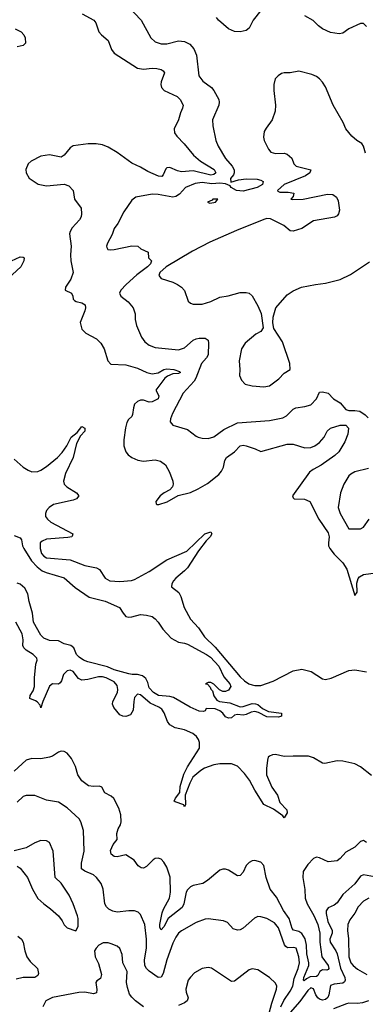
# Model space of a CAD drawing. Header units: inches. Extents: x 1173000 to 1307049, y 522583 to 678455.
# Tile 346 of 617: x 1283586 to 1285942, y 550587 to 557293. Entities that reach past the tile are written whole.
import ezdxf

# ---------------------------------------------------------------- set-up
doc = ezdxf.new("R2010")
doc.units = ezdxf.units.IN
doc.header["$MEASUREMENT"] = 0
doc.layers.add('B2585', color=7, linetype='Continuous')

msp = doc.modelspace()

# ---------------------------------------------------------------- linework, layer by layer
at = {"layer": 'B2585', "color": 5}
for points, elevation in [([(1284012.5, 557332.5), (1284092, 557290), (1284106, 557270), (1284127, 557210), (1284143.8, 557190), (1284190.2, 557150.2), (1284212.8, 557090), (1284230, 557064), (1284390, 556962.6), (1284430, 556955.6), (1284490, 556962.3), (1284520.6, 556960.6), (1284550, 556954.4), (1284564.4, 556944.4), (1284572.4, 556930), (1284551.8, 556870), (1284548.8, 556850), (1284553.4, 556830), (1284572.2, 556810), (1284659, 556770), (1284679.2, 556750), (1284699.6, 556710), (1284696.9, 556690), (1284682.4, 556657.6), (1284669.3, 556610), (1284639.6, 556550), (1284642.3, 556522.3), (1284658.4, 556498.4), (1284707.9, 556447.9), (1284770.2, 556370), (1284819.6, 556330), (1284911.2, 556271.2), (1284924.1, 556250), (1284910, 556237.1), (1284890, 556233.7), (1284770, 556262.4), (1284690, 556255.7), (1284662.7, 556262.7), (1284610, 556286.3), (1284590, 556282.8), (1284583.1, 556276.9), (1284564.2, 556235.8), (1284555, 556225), (1284533.2, 556226.8), (1284459.5, 556259.5), (1284410, 556289.2), (1284350, 556314.7), (1284250, 556387.2), (1284190, 556423.8), (1284150, 556440.4), (1284107.2, 556447.2), (1284053.7, 556446.3), (1283950, 556434.2), (1283930, 556419.7), (1283890, 556369.5), (1283870, 556355.1), (1283790, 556372.2), (1283730, 556362), (1283664, 556330), (1283644, 556310), (1283628.4, 556271.6), (1283630.5, 556250), (1283652.1, 556212.1), (1283711.9, 556171.9), (1283770, 556160.4), (1283890, 556173.4), (1283920.9, 556160.9), (1283950.3, 556130.3), (1283960.7, 556070), (1284004.9, 556010), (1284008.9, 555970), (1284004.9, 555950), (1283994.9, 555930), (1283944.1, 555875.9), (1283929.5, 555850.5), (1283925.9, 555834.1), (1283937.1, 555750), (1283932.3, 555690), (1283934.2, 555650), (1283952.1, 555570), (1283934.3, 555525.7), (1283898.7, 555470), (1283897.3, 555450), (1283938.8, 555430), (1283948, 555410), (1283950.7, 555390), (1283959.9, 555379.9), (1283972.3, 555372.3), (1284010, 555364.4), (1284032, 555350), (1284034.6, 555330), (1284030.3, 555310), (1283998, 555230), (1284010, 555184.9), (1284036.9, 555156.9), (1284110, 555118.4), (1284139.1, 555090), (1284163, 555050), (1284187, 554970), (1284207.4, 554947.4), (1284310, 554942.2), (1284390, 554919), (1284452.4, 554890), (1284490, 554880.7), (1284530, 554887.5), (1284569.9, 554910.1), (1284590, 554915.1), (1284637.1, 554910), (1284676.8, 554896.8), (1284682.3, 554890), (1284670, 554882.3), (1284630, 554879.6), (1284595, 554865), (1284575.1, 554850), (1284513.4, 554770), (1284535.4, 554730), (1284530, 554709.9), (1284490, 554690.4), (1284470, 554687.3), (1284430, 554700.8), (1284410, 554700.2), (1284389, 554691), (1284370, 554673.7), (1284362.1, 554650), (1284356.1, 554603.9), (1284350.1, 554589.9), (1284328.9, 554570), (1284316.5, 554550), (1284307.2, 554512.8), (1284295.6, 554430), (1284296.9, 554390), (1284308.9, 554350), (1284324.9, 554330), (1284350, 554310.3), (1284392.4, 554292.4), (1284430, 554286.5), (1284510, 554295), (1284545.3, 554285.3), (1284580.7, 554260.7), (1284607, 554210), (1284630.6, 554150), (1284633.4, 554130), (1284627.7, 554110), (1284610.4, 554089.6), (1284570.8, 554070), (1284544.9, 554050), (1284514, 554010), (1284516, 553996), (1284522, 553990), (1284535.3, 553990), (1284591.9, 554008.1), (1284667.2, 554052.8), (1284750, 554073.4), (1284803.3, 554096.7), (1284866.3, 554133.7), (1284944.7, 554195.3), (1284963, 554217), (1284976.2, 554243.8), (1284985, 554290), (1284996.4, 554310), (1285051.4, 554348.6), (1285090, 554390.2), (1285110, 554394.2), (1285130, 554390.2), (1285191, 554370), (1285230, 554350.5), (1285410, 554402.2), (1285450, 554401.3), (1285530, 554375.6), (1285570, 554379.4), (1285598.3, 554390), (1285630, 554412), (1285662, 554450), (1285681.5, 554490), (1285705.7, 554510), (1285770, 554530.1), (1285810, 554530.6), (1285826.6, 554510), (1285823.8, 554470), (1285802.9, 554417.1), (1285761.9, 554350), (1285735.4, 554324.6), (1285642.3, 554257.7), (1285587.2, 554230), (1285561.2, 554210), (1285444.9, 554050), (1285450, 554036), (1285458, 554030), (1285527.9, 554027.9), (1285563, 554010), (1285624.9, 553890), (1285690, 553798), (1285696.4, 553770), (1285690.4, 553730), (1285692.2, 553710), (1285701.1, 553690), (1285730, 553652.4), (1285790, 553594), (1285816.2, 553550), (1285870, 553371), (1285886.3, 553393.7), (1285884.7, 553455.3), (1285893.1, 553486.9), (1285902.4, 553497.6), (1285930, 553513.4), (1286013.8, 553526.2)], 820), ([(1284323.5, 557383.5), (1284413.8, 557290), (1284479.6, 557170), (1284510, 557142), (1284550, 557127), (1284590, 557128.6), (1284670, 557148.5), (1284710, 557143.8), (1284746.6, 557126.6), (1284774.5, 557094.5), (1284792, 557050), (1284806.7, 556910), (1284833.7, 556873.7), (1284894.4, 556830), (1284910.2, 556810.2), (1284943.7, 556750), (1284947.2, 556730), (1284944.6, 556710), (1284900.3, 556610), (1284902, 556570), (1284924.4, 556470), (1284939.7, 556430), (1284990, 556347), (1285034.4, 556294.4), (1285049.4, 556270), (1285049.4, 556250), (1285043.6, 556236.4), (1285023.2, 556210), (1285026.6, 556186.6), (1285077.3, 556202.7), (1285130, 556208), (1285205.8, 556205.8), (1285230, 556200.6), (1285247, 556190), (1285241.7, 556170), (1285204.1, 556150), (1285110, 556124.3), (1285064.6, 556130), (1285028.9, 556150), (1285020.3, 556160.3), (1284990, 556174.7), (1284950, 556178.7), (1284895.2, 556175.2), (1284830, 556183.8), (1284783.6, 556176.4), (1284715.8, 556150), (1284676, 556104), (1284650.9, 556089.1), (1284630, 556083.6), (1284530, 556101.2), (1284490, 556103.5), (1284377.2, 556082.8), (1284350, 556063.7), (1284295.4, 555984.6), (1284255.3, 555904.7), (1284230.3, 555870), (1284215.8, 555830), (1284184.7, 555770), (1284178.3, 555750), (1284180.5, 555740.5), (1284188.3, 555728.3), (1284205.7, 555725.7), (1284230, 555727.1), (1284350, 555752.8), (1284391, 555750), (1284412.8, 555732.8), (1284462.8, 555710), (1284464.9, 555670), (1284486, 555650), (1284478.7, 555630), (1284458, 555610), (1284385.5, 555554.5), (1284311.6, 555490), (1284275.8, 555450), (1284267.6, 555430), (1284274.9, 555410), (1284326, 555370), (1284359.3, 555330), (1284374.4, 555290), (1284373.4, 555250), (1284382.3, 555210), (1284417.8, 555130), (1284439, 555099), (1284470, 555076.5), (1284510, 555060.2), (1284670, 555043.1), (1284710, 555057.8), (1284770, 555108.8), (1284790, 555119.6), (1284810, 555124.6), (1284850, 555123.7), (1284870.2, 555110.2), (1284874.2, 555090), (1284871.9, 555010), (1284860.6, 554990), (1284825, 554950), (1284788, 554852), (1284775.6, 554830), (1284701.7, 554750), (1284627, 554610), (1284613.4, 554573.4), (1284613, 554553), (1284630.4, 554530.4), (1284730, 554501.1), (1284790, 554456), (1284804, 554450), (1284830, 554441.7), (1284870, 554439.3), (1284910, 554450.4), (1284977.8, 554502.2), (1285070, 554547.1), (1285290, 554562.2), (1285379.5, 554580.5), (1285405.2, 554594.8), (1285450, 554640.3), (1285469.3, 554650), (1285530, 554658.5), (1285570, 554670.3), (1285609.7, 554710), (1285630, 554754.9), (1285650, 554758.7), (1285688.8, 554748.8), (1285725.5, 554710), (1285770, 554683.1), (1285810, 554637), (1285830.2, 554630.2), (1285870, 554630.9), (1285905.4, 554625.4), (1285941.2, 554601.2), (1285961.8, 554581.8)], 840), ([(1285230, 557355.1), (1285178.8, 557290), (1285150, 557235.3), (1285130, 557219), (1285090, 557209), (1285050, 557211.8), (1285010, 557231.2), (1284941.6, 557290), (1284927.3, 557307.3)], 840), ([(1285950, 557246.6), (1285930, 557266.6), (1285910, 557267), (1285830.8, 557230), (1285790, 557200.5), (1285763.9, 557196.1), (1285704.7, 557204.7), (1285650, 557229.6), (1285622, 557250), (1285586, 557286), (1285530, 557319.6)], 840), ([(1283555.2, 557230), (1283596.1, 557210), (1283615.5, 557190), (1283624.8, 557170), (1283626.4, 557133.6), (1283610, 557116.3), (1283570, 557106.6)], 780), ([(1285944, 556384), (1285930.8, 556430.8), (1285918.4, 556450), (1285885.2, 556470), (1285850, 556499), (1285810, 556549.2), (1285792, 556592), (1285723.1, 556710), (1285670, 556834.5), (1285650, 556867.3), (1285629.6, 556890), (1285610, 556904.7), (1285578.6, 556918.6), (1285490, 556943), (1285430, 556929.6), (1285390, 556931.3), (1285370, 556925.1), (1285347.3, 556910), (1285328.5, 556890), (1285318, 556850), (1285318.5, 556810), (1285330.3, 556710), (1285328.2, 556670), (1285306.4, 556610), (1285265.4, 556554.6), (1285252.7, 556530), (1285248.5, 556491.5), (1285253.7, 556470), (1285283.1, 556410), (1285298, 556390), (1285330, 556380.2), (1285390, 556384.2), (1285410, 556377), (1285441.6, 556350), (1285454.9, 556310), (1285470, 556294.9), (1285570.8, 556270), (1285564, 556250), (1285534, 556230), (1285388.4, 556170), (1285344, 556130), (1285345.2, 556125.2), (1285358.8, 556118.8), (1285416.8, 556116.8), (1285454, 556110), (1285451.3, 556088.7), (1285434, 556070), (1285447.5, 556067.5), (1285518, 556070), (1285685.3, 556105.3), (1285721.5, 556101.5), (1285744.9, 556084.9), (1285758, 556058), (1285765.5, 555994.5), (1285760.5, 555970), (1285750, 555956), (1285731.9, 555948.1), (1285590, 555921.5), (1285510, 555869.7), (1285450, 555852.8), (1285430, 555854.7), (1285387.3, 555890), (1285295.4, 555935.4), (1285270, 555937.6), (1285250, 555930.9), (1285063.2, 555856.8), (1284883.6, 555776.4), (1284763.5, 555716.5), (1284583.9, 555610), (1284541.6, 555570), (1284535.3, 555550), (1284550.3, 555530.3), (1284630, 555505.2), (1284661.3, 555490), (1284688.7, 555470), (1284710, 555447.3), (1284735.8, 555375.8), (1284750, 555362), (1284770, 555355.5), (1284830, 555355.3), (1284890, 555373.4), (1284950, 555403.6), (1285008.5, 555411.5), (1285090, 555433.7), (1285130, 555434.9), (1285150, 555430.5), (1285170, 555411), (1285210, 555343.8), (1285232.1, 555292.1), (1285245.5, 555194.5), (1285230.2, 555169.8), (1285197.1, 555150), (1285123, 555090), (1285098.7, 555050), (1285082.6, 554970), (1285087, 554910), (1285084.9, 554870), (1285097.7, 554837.7), (1285124, 554810), (1285170, 554798), (1285250, 554791.8), (1285290, 554799.5), (1285353, 554847), (1285390, 554884.9), (1285429.7, 554910.3), (1285428.4, 554950), (1285378.6, 555098.6), (1285319.8, 555190), (1285312.2, 555227.8), (1285313, 555267), (1285332.7, 555330), (1285410, 555418.8), (1285450, 555446), (1285508, 555470), (1285602, 555490), (1285670, 555497.2), (1285770, 555523.8), (1285842.1, 555557.9), (1285970, 555643.8)], 860), ([(1283530.6, 555649.4), (1283590, 555676.3), (1283610, 555675), (1283617.3, 555670), (1283615.3, 555650), (1283593.2, 555610), (1283477.9, 555502.1)], 780), ([(1283550, 554299.5), (1283610, 554246), (1283643.9, 554223.9), (1283670, 554213.6), (1283710, 554216.3), (1283730, 554223.5), (1283770, 554248.9), (1283844.2, 554310), (1283875.7, 554344.3), (1283907.4, 554390), (1283937.5, 554450), (1283978.7, 554481.3), (1284010, 554521.3), (1284031.2, 554511.2), (1284030.1, 554490), (1284001.6, 554458.4), (1283974.7, 554405.3), (1283952, 554310), (1283898.7, 554201.3), (1283885, 554150), (1283889.5, 554130), (1283908.6, 554110), (1283974, 554070), (1283990.2, 554050), (1283973.8, 554030), (1283950, 554020.6), (1283817.8, 553990), (1283787.3, 553970), (1283770.2, 553950), (1283762.7, 553930), (1283762.7, 553910), (1283775, 553890), (1283798.3, 553870), (1283947.9, 553790), (1283944.4, 553775.6), (1283941.3, 553770), (1283915.1, 553764.9), (1283770, 553754), (1283739, 553741), (1283727.2, 553730), (1283725.7, 553690), (1283736, 553656), (1283750, 553637.8), (1283770, 553627.8), (1283930, 553612.8), (1284030, 553576), (1284110, 553558.6), (1284130, 553548.7), (1284168.9, 553488.9), (1284200.7, 553470), (1284270, 553465.4), (1284347.9, 553472.1), (1284370, 553479.1), (1284470, 553533.9), (1284590, 553613.9), (1284726.6, 553673.4), (1284847.4, 553790), (1284890, 553804.4), (1284897.2, 553790), (1284885.8, 553770), (1284857.8, 553742.2), (1284804.9, 553675.1), (1284730, 553560.2), (1284710, 553538.1), (1284651.5, 553490), (1284634.8, 553470), (1284623.5, 553450), (1284620.2, 553430), (1284670.7, 553390.7), (1284684, 553364), (1284708.5, 553288.5), (1284750.8, 553210), (1284806.1, 553150), (1284846.5, 553090), (1284919.3, 553019.3), (1285090, 552817.6), (1285117.9, 552790), (1285149.3, 552769.3), (1285170, 552761.6), (1285190, 552757.3), (1285230, 552758.9), (1285313.2, 552786.8), (1285450, 552858.7), (1285508.9, 552868.9), (1285572.4, 552852.4), (1285650, 552804.1), (1285670, 552798.6), (1285710, 552807), (1285830, 552860.7), (1285870, 552865.7), (1285951.2, 552851.2)], 780), ([(1285964.1, 554235.9), (1285870, 554212.6), (1285842.7, 554197.3), (1285830, 554185.1), (1285794.9, 554130), (1285772, 554070), (1285757.6, 553970), (1285770.2, 553930), (1285830, 553826), (1285910, 553826), (1285930, 553837.3), (1285969.5, 553890)], 840), ([(1283550, 553779.1), (1283590, 553762.8), (1283598, 553750), (1283606.4, 553710), (1283615.8, 553690), (1283667.2, 553607.2), (1283705.1, 553565.1), (1283739.8, 553539.8), (1283767.2, 553527.2), (1283890.6, 553490.6), (1283965, 553425), (1284059.5, 553359.5), (1284170, 553332.9), (1284266.8, 553290), (1284290.7, 553250), (1284310, 553227.3), (1284330, 553223), (1284350, 553225.5), (1284410, 553240.4), (1284450, 553238), (1284490, 553227), (1284510, 553212.8), (1284530, 553190.3), (1284561.2, 553141.2), (1284619.5, 553079.5), (1284670, 553053.1), (1284710, 553046.7), (1284730, 553038.7), (1284859.1, 552970), (1284887.7, 552950), (1284943.1, 552890), (1284977.5, 552817.5), (1285018.8, 552770), (1285024.7, 552750), (1285010, 552726), (1284990, 552718), (1284970, 552718), (1284948.9, 552728.9), (1284910, 552768), (1284890, 552778), (1284870, 552778), (1284854, 552770), (1284866.8, 552766.8), (1284885.8, 552745.8), (1284890, 552732), (1284901.4, 552721.4), (1284910, 552686.8), (1284930, 552659.1), (1284948.4, 552648.4), (1285018.7, 552638.7), (1285090, 552613), (1285110, 552614.9), (1285170, 552634.9), (1285194.1, 552634.1), (1285210, 552628), (1285241.1, 552601.1), (1285281.7, 552581.7), (1285371, 552570), (1285370, 552549.4), (1285350, 552542.9), (1285270, 552545.6), (1285214.7, 552574.7), (1285190, 552579.7), (1285163.1, 552576.9), (1285130, 552559.6), (1285110, 552556.2), (1285070, 552560.7), (1285050, 552555.1), (1285030, 552537.6), (1285010, 552535.6), (1284990, 552543.7), (1284970, 552569.4), (1284950, 552585.1), (1284918, 552598), (1284858, 552602), (1284850, 552586), (1284839.6, 552580.4), (1284810, 552582), (1284748.7, 552610), (1284635.6, 552675.6), (1284610, 552684), (1284533.2, 552690), (1284499.1, 552710), (1284470, 552741.1), (1284459.4, 552779.4), (1284445.6, 552805.6), (1284424.2, 552824.2), (1284390, 552833.5), (1284352.2, 552832.2), (1284330, 552836.8), (1284230, 552865.2), (1284184.7, 552884.7), (1284050, 552918.2), (1284021.6, 552930), (1283991.8, 552950), (1283974.5, 552970), (1283954.9, 553014.9), (1283935.3, 553030), (1283890, 553042.4), (1283850, 553062.9), (1283790, 553065.1), (1283750, 553079.8), (1283730, 553101), (1283680.9, 553190), (1283674.5, 553250), (1283651.1, 553328.9), (1283643.1, 553383.1), (1283621.1, 553421.1), (1283590, 553447.5), (1283570, 553455.7)], 760), ([(1285985, 552145), (1285910, 552203.5), (1285870, 552223.6), (1285790, 552243.1), (1285750, 552245.8), (1285666.6, 552226.6), (1285650, 552228.4), (1285590, 552265.8), (1285556, 552276), (1285450, 552277.7), (1285390, 552273.2), (1285330, 552286.9), (1285310, 552286), (1285290, 552277.5), (1285281.1, 552270), (1285275.2, 552250), (1285267.9, 552192.1), (1285269.7, 552150), (1285305.7, 552065.7), (1285343.7, 552010), (1285360.3, 551960.3), (1285406.6, 551910), (1285410, 551889.7), (1285390, 551857.4), (1285379.7, 551870), (1285315.5, 551915.5), (1285250, 551947.7), (1285190, 552044.5), (1285153.4, 552113.4), (1285119.1, 552159.1), (1285070, 552208.1), (1285030, 552223.9), (1284950, 552224.3), (1284910, 552218.6), (1284846, 552194), (1284821.5, 552178.5), (1284767, 552133), (1284746.2, 552093.8), (1284714.4, 552010), (1284715.7, 551944.3), (1284710, 551931.8), (1284704.7, 551944.7), (1284645.3, 551965.3), (1284639.4, 551970), (1284648.4, 551990), (1284678.3, 552030), (1284681.2, 552070), (1284705.3, 552154.7), (1284730, 552202.9), (1284811.2, 552330), (1284813, 552370), (1284805.2, 552390), (1284792.1, 552410), (1284767.4, 552430), (1284710, 552455.3), (1284645.4, 552470), (1284610, 552489.9), (1284593.1, 552513.1), (1284571.5, 552571.5), (1284555.6, 552595.6), (1284535, 552610), (1284476.7, 552636.7), (1284410, 552693.6), (1284390, 552698.4), (1284370, 552676.9), (1284363.8, 552650), (1284360.9, 552590), (1284340.9, 552559.1), (1284310, 552547.2), (1284290, 552548.4), (1284270, 552558.3), (1284227.5, 552607.5), (1284218.7, 552630), (1284221.7, 552650), (1284252.3, 552710), (1284254.4, 552730), (1284250, 552758.9), (1284230, 552782.3), (1284175.3, 552810), (1284150, 552816.9), (1284122.9, 552817.1), (1284050, 552799.2), (1284010, 552794.8), (1283986.4, 552806.4), (1283950, 552852.8), (1283930, 552861.3), (1283910, 552858.1), (1283886.1, 552833.9), (1283871.2, 552788.8), (1283863, 552777), (1283850, 552767.9), (1283810, 552769.8), (1283790, 552752.2), (1283744.7, 552650), (1283730, 552606), (1283725, 552625), (1283705.6, 552645.6), (1283694.5, 552654.5), (1283655.4, 552670), (1283658.1, 552690), (1283677.7, 552722.3), (1283687.1, 552750), (1283687.6, 552810), (1283697.2, 552902.8), (1283706, 552930), (1283703.5, 552943.5), (1283678, 552970), (1283630, 552999.3), (1283615, 553015), (1283608.9, 553030), (1283609.8, 553070), (1283602.6, 553110), (1283559.8, 553190)], 780), ([(1285950, 551689.7), (1285930, 551701.3), (1285910, 551694.7), (1285870, 551657.4), (1285810, 551622.7), (1285770, 551578.9), (1285750, 551564), (1285690, 551556.3), (1285630, 551583.6), (1285610, 551587.6), (1285590, 551579.6), (1285550, 551539.6), (1285519.7, 551490), (1285515.6, 551450), (1285528.9, 551368.9), (1285531.3, 551310), (1285545.3, 551270), (1285592.2, 551192.2), (1285617.6, 551130), (1285632.4, 551070), (1285632.1, 551010), (1285645.1, 550910), (1285688.1, 550850), (1285692.5, 550830), (1285690, 550823), (1285680.5, 550819.5), (1285650, 550820.9), (1285642.5, 550817.5), (1285631.1, 550810), (1285618.1, 550781.9), (1285610, 550776.5), (1285566.7, 550773.3), (1285540.5, 550759.5), (1285526.1, 550746.1), (1285520.5, 550750), (1285522.2, 550770), (1285557.8, 550850), (1285557.9, 550870), (1285543, 550930), (1285542.1, 550990), (1285532.4, 551032.4), (1285510, 551068.6), (1285490, 551081.7), (1285452.3, 551092.3), (1285443.4, 551103.4), (1285424.2, 551170), (1285385.2, 551225.2), (1285336.1, 551316.1), (1285293.7, 551370), (1285265.8, 551450), (1285251.3, 551531.3), (1285230, 551554.7), (1285190, 551567.1), (1285170, 551564.7), (1285150, 551553.5), (1285130, 551531.1), (1285110, 551486.3), (1285090, 551462.7), (1285070, 551460.9), (1285010, 551500.5), (1284990, 551507.3), (1284970, 551507), (1284950, 551499.5), (1284866.4, 551430), (1284835.5, 551410), (1284770, 551396.1), (1284750, 551386.6), (1284730, 551367.2), (1284722.3, 551350), (1284705.4, 551270), (1284694.9, 551245.1), (1284597.6, 551170), (1284570, 551114), (1284550, 551094.7), (1284542, 551110), (1284541.6, 551130), (1284557.1, 551210), (1284565.7, 551234.3), (1284607.6, 551310), (1284614.4, 551350), (1284612.2, 551452.2), (1284590, 551520.5), (1284570, 551555.1), (1284550, 551575.1), (1284530, 551583), (1284510, 551579.7), (1284495.5, 551570), (1284450, 551525.4), (1284430, 551514.7), (1284415.1, 551515.1), (1284394, 551530), (1284367.4, 551567.4), (1284310, 551604), (1284250, 551589.9), (1284230, 551593), (1284209.3, 551609.3), (1284205.6, 551634.4), (1284224.7, 551675.3), (1284249.8, 551710), (1284249, 551751), (1284258.6, 551781.4), (1284274.5, 551810), (1284278, 551830), (1284276.3, 551876.3), (1284262, 551922), (1284228.5, 551988.5), (1284210, 552003.6), (1284166.6, 552026.6), (1284145.4, 552065.4), (1284130, 552071.2), (1284090, 552069.7), (1284055.2, 552075.2), (1284010, 552109.7), (1283983.1, 552150), (1283965.8, 552205.8), (1283940, 552260), (1283910, 552297.6), (1283890, 552307.6), (1283870, 552309.6), (1283850, 552302.9), (1283810, 552275.8), (1283790.2, 552269.8), (1283730, 552258.9), (1283670, 552261.8), (1283630.5, 552250), (1283550, 552175.4)], 820), ([(1285366.7, 550570), (1285386.8, 550613.2), (1285430, 550675.3), (1285447.1, 550710), (1285458.2, 550761.8), (1285485.3, 550830), (1285493.9, 550870), (1285489, 550910), (1285470, 550968.5), (1285453.3, 550973.3), (1285412.3, 550972.3), (1285400.2, 550980.2), (1285391.3, 550991.3), (1285350, 551106.3), (1285322.5, 551142.5), (1285270, 551172.1), (1285230, 551183.1), (1285210, 551183.5), (1285187.1, 551172.9), (1285110, 551105.1), (1285090, 551094.5), (1285070, 551092), (1285041.4, 551101.4), (1285003.1, 551143.1), (1284975.8, 551155.8), (1284870, 551167.6), (1284850, 551165.6), (1284790, 551144), (1284690, 551088), (1284670, 551071.5), (1284650, 551043.6), (1284630, 551002.4), (1284589, 550890), (1284564, 550796), (1284550, 550771.1), (1284530, 550768.6), (1284470, 550811.9), (1284450.5, 550830.5), (1284440.5, 550850), (1284437.6, 550890), (1284451.7, 550968.3), (1284450.5, 551030), (1284438.9, 551130), (1284410, 551198), (1284394.6, 551214.6), (1284370, 551224), (1284330, 551223.8), (1284250, 551214), (1284220.4, 551220.4), (1284193.6, 551233.6), (1284177.7, 551250), (1284167.6, 551270), (1284156.4, 551370), (1284142.2, 551410), (1284111, 551450), (1284090, 551467.7), (1284030, 551493.1), (1284008.7, 551510), (1284007.7, 551547.7), (1284026.6, 551630), (1284022.4, 551770), (1284002.2, 551830), (1283991.1, 551850), (1283910, 551925.7), (1283850, 551963.5), (1283770, 551976.9), (1283690, 552008.2), (1283630, 552007.7), (1283610, 552000.8), (1283570, 551962.2)], 840), ([(1283570, 551528), (1283590, 551514.9), (1283640.3, 551450), (1283673, 551370), (1283710, 551307.7), (1283750, 551270.7), (1283797.2, 551237.2), (1283850, 551188), (1283875.8, 551155.8), (1283890, 551127.7), (1283910, 551108), (1283970, 551086), (1283984.1, 551115.9), (1283984.7, 551170), (1283979.7, 551190), (1283951.2, 551270), (1283923.6, 551330), (1283870, 551411.6), (1283827.6, 551450), (1283814, 551630), (1283788.6, 551688.6), (1283770, 551700.5), (1283730, 551701.1), (1283690, 551686.9), (1283630, 551653.3), (1283550, 551631.6)], 860), ([(1286030.9, 551449.1), (1285930, 551468), (1285910, 551459.8), (1285870, 551406.2), (1285790, 551335.1), (1285750, 551276.8), (1285730, 551261.1), (1285690, 551243.5), (1285675.9, 551224.1), (1285675.6, 551204.4), (1285687.4, 551150), (1285716.7, 551090), (1285716.5, 551070), (1285700.3, 551030), (1285702.5, 551010), (1285741.7, 550950), (1285749.6, 550930), (1285773.7, 550833.7), (1285802.2, 550770), (1285804.7, 550750), (1285799.6, 550740.4), (1285790, 550729.9), (1285730, 550723.6), (1285705.5, 550714.5), (1285693.3, 550650), (1285686, 550634), (1285670, 550619.1), (1285650, 550614.4), (1285630, 550620.5), (1285618.9, 550630), (1285606, 550650), (1285590, 550691.2), (1285570, 550698.6), (1285550, 550679.6), (1285495, 550605), (1285429.4, 550530)], 840), ([(1285965.6, 551310), (1285930, 551288.6), (1285893.3, 551250), (1285870, 551207.2), (1285837.2, 551162.8), (1285823.8, 551130), (1285820.8, 551090), (1285827.3, 551032.7), (1285829.6, 550910), (1285843, 550870), (1285859.7, 550850), (1285890, 550826.7), (1285953.4, 550790)], 860), ([(1283573.4, 551050), (1283598, 551030), (1283609.2, 551009.2), (1283621.3, 550950), (1283635.6, 550910), (1283658.4, 550878.4), (1283706.8, 550830), (1283715.6, 550795.6), (1283710, 550782.9), (1283690, 550768.3), (1283610, 550769.1), (1283563, 550757)], 840), ([(1284430, 550569.6), (1284375.1, 550610), (1284350, 550635.1), (1284335.4, 550655.4), (1284320.4, 550700.4), (1284314.5, 550734.5), (1284318.5, 550810), (1284289.8, 550870), (1284285.1, 550925.1), (1284270, 550966), (1284250, 550982.9), (1284210, 550998.7), (1284190, 551005.1), (1284155.5, 551004.5), (1284126, 550990), (1284106.8, 550970), (1284097.3, 550950), (1284100.5, 550910), (1284123.7, 550863.7), (1284143.8, 550790), (1284137.6, 550762.4), (1284113, 550747), (1284104.7, 550735.3), (1284112.5, 550687.5), (1284110, 550664), (1284090, 550658.4), (1284030, 550668.4), (1283990, 550666.9), (1283810, 550634), (1283765.5, 550610), (1283744.9, 550570)], 860), ([(1285267.5, 550450), (1285305.7, 550594.3), (1285337.2, 550690), (1285338.9, 550710), (1285329.6, 550730), (1285290, 550769.5), (1285210, 550822), (1285170, 550827.6), (1285150, 550822.4), (1285050, 550745.1), (1285030, 550742.9), (1284893, 550833), (1284870, 550838), (1284830, 550829.7), (1284778.9, 550801.1), (1284750, 550772.3), (1284735.8, 550750), (1284719.6, 550690), (1284720.9, 550670), (1284734.9, 550630), (1284728.9, 550610), (1284710, 550596.1), (1284670, 550578.2)], 860), ([(1285964, 550610), (1285922.4, 550597.6), (1285890, 550591.2), (1285830, 550593.3), (1285814, 550590), (1285724.7, 550555.3)], 860)]:
    msp.add_lwpolyline(points, dxfattribs=dict(at, elevation=elevation))
at = {"layer": 'B2585', "color": 5, "elevation": 860}
msp.add_lwpolyline([(1284937, 556070), (1284903.1, 556070), (1284897.6, 556062.4), (1284866.3, 556050), (1284883.1, 556043.1), (1284910, 556046.4), (1284920.7, 556050)], close=True, dxfattribs=at)

doc.saveas('drawing.dxf')
